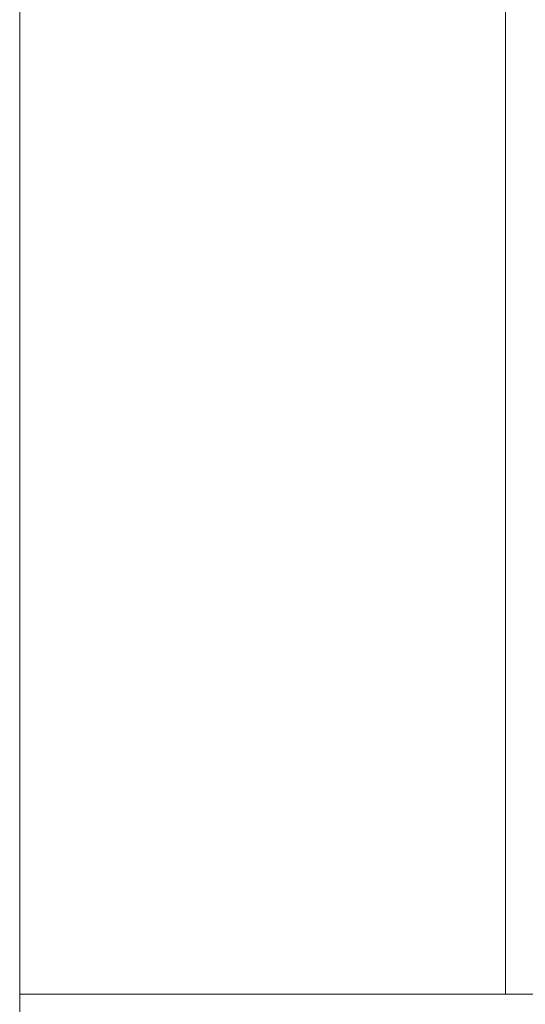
# Model space of a CAD drawing. Header units: millimetres. Extents: x -261 to 187, y -214 to 106.
# Tile 1026 of 1056: x -187.296 to -187.005, y 2.096 to 2.661. Entities that reach past the tile are written whole.
import ezdxf

# ---------------------------------------------------------------- set-up
doc = ezdxf.new("R2010")
doc.units = ezdxf.units.MM
doc.header["$LTSCALE"] = 0.005
doc.header["$MEASUREMENT"] = 0
doc.layers.add('IFC-Escada-Contorno', color=9, linetype='Continuous', lineweight=5)
doc.layers.add('IFC-Parede padrão-Contorno', color=9, linetype='Continuous', lineweight=5)

msp = doc.modelspace()

# ---------------------------------------------------------------- linework, layer by layer
at = {"layer": 'IFC-Escada-Contorno', "lineweight": 5}
for p, q in [((-187.29569, 2.10188), (-187.29569, 3.7539)), ((-187.01676, 2.10188), (-187.01676, 3.7539)), ((-187.29569, 2.10188), (-187.01676, 2.10188))]:
    msp.add_line(p, q, dxfattribs=at)
at = {"layer": 'IFC-Parede padrão-Contorno', "lineweight": 5}
for p, q in [((-187.29554, 2.00986), (-187.29554, 2.10188)), ((-187.29554, 2.10188), (-186.53478, 2.10188))]:
    msp.add_line(p, q, dxfattribs=at)

doc.saveas('drawing.dxf')
